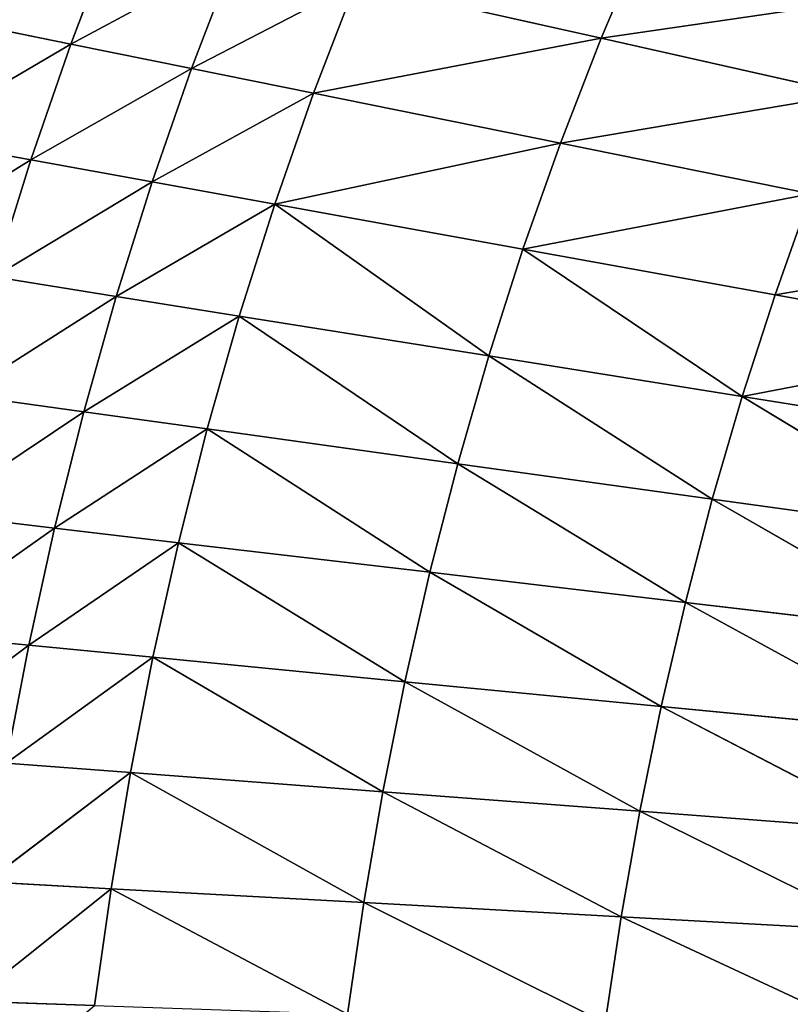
# Model space of a CAD drawing. Extents: x 0 to 605, y 0 to 400.
# Tile 437 of 656: x 97 to 125, y 207 to 242. Entities that reach past the tile are written whole.
import ezdxf

# ---------------------------------------------------------------- set-up
doc = ezdxf.new("R2010")
doc.units = 0
doc.header["$LTSCALE"] = 25.4
doc.layers.get('0').update_dxf_attribs({"linetype": 'CONTINUOUS'})

# ---------------------------------------------------------------- blocks, each defined once
blk = doc.blocks.new('ATLANTA610_-_S_STL')
at = {"color": 0}
for p, q in [((97.61, 42.447, 162.512), (93.254, 43.791, 161.724)), ((97.61, 42.447, 162.512), (93.254, 43.791, 161.724)), ((99.062, 42.421, 158.315), (94.727, 43.765, 157.438)), ((99.062, 42.421, 158.315), (94.727, 43.765, 157.438)), ((92.257, 42.711, 184.018), (97.538, 41.371, 180.087)), ((92.257, 42.711, 184.018), (97.538, 41.371, 180.087)), ((93.084, 42.64, 179.655), (98.474, 41.312, 175.846)), ((97.538, 41.371, 180.087), (93.084, 42.64, 179.655)), ((97.538, 41.371, 180.087), (93.084, 42.64, 179.655)), ((93.084, 42.64, 179.655), (98.474, 41.312, 175.846)), ((98.474, 41.312, 175.846), (94.029, 42.578, 175.321)), ((98.474, 41.312, 175.846), (94.029, 42.578, 175.321)), ((99.529, 41.262, 171.634), (94.029, 42.578, 175.321)), ((99.529, 41.262, 171.634), (94.029, 42.578, 175.321)), ((95.096, 42.525, 171.019), (100.706, 41.22, 167.454)), ((99.529, 41.262, 171.634), (95.096, 42.525, 171.019)), ((99.529, 41.262, 171.634), (95.096, 42.525, 171.019)), ((95.096, 42.525, 171.019), (100.706, 41.22, 167.454)), ((96.289, 42.481, 166.748), (97.61, 42.447, 162.512)), ((96.289, 42.481, 166.748), (97.61, 42.447, 162.512)), ((100.706, 41.22, 167.454), (96.289, 42.481, 166.748)), ((100.706, 41.22, 167.454), (96.289, 42.481, 166.748)), ((97.61, 42.447, 162.512), (99.062, 42.421, 158.315)), ((97.61, 42.447, 162.512), (99.062, 42.421, 158.315)), ((102.009, 41.187, 163.308), (97.61, 42.447, 162.512)), ((102.009, 41.187, 163.308), (97.61, 42.447, 162.512)), ((99.062, 42.421, 158.315), (100.645, 42.404, 154.16)), ((99.062, 42.421, 158.315), (100.645, 42.404, 154.16)), ((103.439, 41.162, 159.2), (99.062, 42.421, 158.315)), ((103.439, 41.162, 159.2), (99.062, 42.421, 158.315)), ((95.409, 41.601, 192.976), (100.52, 40.319, 188.903)), ((95.409, 41.601, 192.976), (100.52, 40.319, 188.903)), ((95.409, 41.601, 192.976), (99.921, 40.399, 193.13)), ((95.409, 41.601, 192.976), (99.921, 40.399, 193.13)), ((101.224, 40.246, 184.7), (96.008, 41.515, 188.654)), ((96.008, 41.515, 188.654), (100.52, 40.319, 188.903)), ((96.008, 41.515, 188.654), (100.52, 40.319, 188.903)), ((101.224, 40.246, 184.7), (96.008, 41.515, 188.654)), ((96.717, 41.439, 184.357), (97.538, 41.371, 180.087)), ((96.717, 41.439, 184.357), (97.538, 41.371, 180.087)), ((96.717, 41.439, 184.357), (102.038, 40.182, 180.523)), ((101.224, 40.246, 184.7), (96.717, 41.439, 184.357)), ((101.224, 40.246, 184.7), (96.717, 41.439, 184.357)), ((96.717, 41.439, 184.357), (102.038, 40.182, 180.523)), ((97.538, 41.371, 180.087), (98.474, 41.312, 175.846)), ((97.538, 41.371, 180.087), (98.474, 41.312, 175.846)), ((97.538, 41.371, 180.087), (102.964, 40.127, 176.375)), ((102.038, 40.182, 180.523), (97.538, 41.371, 180.087)), ((102.038, 40.182, 180.523), (97.538, 41.371, 180.087)), ((97.538, 41.371, 180.087), (102.964, 40.127, 176.375)), ((98.474, 41.312, 175.846), (99.529, 41.262, 171.634)), ((98.474, 41.312, 175.846), (99.529, 41.262, 171.634)), ((98.474, 41.312, 175.846), (104.006, 40.079, 172.255)), ((102.964, 40.127, 176.375), (98.474, 41.312, 175.846)), ((102.964, 40.127, 176.375), (98.474, 41.312, 175.846)), ((98.474, 41.312, 175.846), (104.006, 40.079, 172.255)), ((104.006, 40.079, 172.255), (99.529, 41.262, 171.634)), ((104.006, 40.079, 172.255), (99.529, 41.262, 171.634)), ((105.167, 40.04, 168.167), (99.529, 41.262, 171.634)), ((99.529, 41.262, 171.634), (100.706, 41.22, 167.454)), ((99.529, 41.262, 171.634), (100.706, 41.22, 167.454)), ((105.167, 40.04, 168.167), (99.529, 41.262, 171.634)), ((100.706, 41.22, 167.454), (102.009, 41.187, 163.308)), ((100.706, 41.22, 167.454), (102.009, 41.187, 163.308)), ((105.167, 40.04, 168.167), (100.706, 41.22, 167.454)), ((105.167, 40.04, 168.167), (100.706, 41.22, 167.454)), ((102.009, 41.187, 163.308), (103.439, 41.162, 159.2)), ((102.009, 41.187, 163.308), (103.439, 41.162, 159.2)), ((106.449, 40.009, 164.112), (102.009, 41.187, 163.308)), ((106.449, 40.009, 164.112), (102.009, 41.187, 163.308)), ((103.439, 41.162, 159.2), (104.997, 41.146, 155.133)), ((103.439, 41.162, 159.2), (104.997, 41.146, 155.133)), ((107.856, 39.985, 160.093), (103.439, 41.162, 159.2)), ((107.856, 39.985, 160.093), (103.439, 41.162, 159.2)), ((100.52, 40.319, 188.903), (99.921, 40.399, 193.13)), ((100.52, 40.319, 188.903), (99.921, 40.399, 193.13)), ((101.224, 40.246, 184.7), (100.52, 40.319, 188.903)), ((100.52, 40.319, 188.903), (109.681, 38.148, 189.406)), ((101.224, 40.246, 184.7), (100.52, 40.319, 188.903)), ((100.52, 40.319, 188.903), (109.681, 38.148, 189.406)), ((100.52, 40.319, 188.903), (109.089, 38.218, 193.442)), ((100.52, 40.319, 188.903), (109.089, 38.218, 193.442)), ((110.373, 38.084, 185.394), (101.224, 40.246, 184.7)), ((101.224, 40.246, 184.7), (109.681, 38.148, 189.406)), ((101.224, 40.246, 184.7), (109.681, 38.148, 189.406)), ((101.224, 40.246, 184.7), (102.038, 40.182, 180.523)), ((101.224, 40.246, 184.7), (102.038, 40.182, 180.523)), ((110.373, 38.084, 185.394), (101.224, 40.246, 184.7)), ((102.038, 40.182, 180.523), (102.964, 40.127, 176.375)), ((102.038, 40.182, 180.523), (102.964, 40.127, 176.375)), ((102.038, 40.182, 180.523), (111.169, 38.028, 181.407)), ((110.373, 38.084, 185.394), (102.038, 40.182, 180.523)), ((110.373, 38.084, 185.394), (102.038, 40.182, 180.523)), ((102.038, 40.182, 180.523), (111.169, 38.028, 181.407)), ((102.964, 40.127, 176.375), (104.006, 40.079, 172.255)), ((102.964, 40.127, 176.375), (104.006, 40.079, 172.255)), ((102.964, 40.127, 176.375), (112.071, 37.979, 177.446)), ((111.169, 38.028, 181.407), (102.964, 40.127, 176.375)), ((111.169, 38.028, 181.407), (102.964, 40.127, 176.375)), ((102.964, 40.127, 176.375), (112.071, 37.979, 177.446)), ((104.006, 40.079, 172.255), (105.167, 40.04, 168.167)), ((104.006, 40.079, 172.255), (105.167, 40.04, 168.167)), ((104.006, 40.079, 172.255), (113.082, 37.938, 173.514)), ((112.071, 37.979, 177.446), (104.006, 40.079, 172.255)), ((112.071, 37.979, 177.446), (104.006, 40.079, 172.255)), ((104.006, 40.079, 172.255), (113.082, 37.938, 173.514)), ((105.167, 40.04, 168.167), (106.449, 40.009, 164.112)), ((113.082, 37.938, 173.514), (105.167, 40.04, 168.167)), ((113.082, 37.938, 173.514), (105.167, 40.04, 168.167)), ((114.206, 37.903, 169.611), (105.167, 40.04, 168.167)), ((105.167, 40.04, 168.167), (106.449, 40.009, 164.112)), ((114.206, 37.903, 169.611), (105.167, 40.04, 168.167)), ((106.449, 40.009, 164.112), (107.856, 39.985, 160.093)), ((106.449, 40.009, 164.112), (115.445, 37.875, 165.74)), ((106.449, 40.009, 164.112), (107.856, 39.985, 160.093)), ((114.206, 37.903, 169.611), (106.449, 40.009, 164.112)), ((114.206, 37.903, 169.611), (106.449, 40.009, 164.112)), ((106.449, 40.009, 164.112), (115.445, 37.875, 165.74)), ((107.856, 39.985, 160.093), (109.387, 39.969, 156.115)), ((107.856, 39.985, 160.093), (116.802, 37.854, 161.903)), ((107.856, 39.985, 160.093), (109.387, 39.969, 156.115)), ((107.856, 39.985, 160.093), (116.802, 37.854, 161.903)), ((109.387, 39.969, 156.115), (118.276, 37.839, 158.105)), ((109.387, 39.969, 156.115), (118.276, 37.839, 158.105)), ((109.681, 38.148, 189.406), (109.089, 38.218, 193.442)), ((109.681, 38.148, 189.406), (109.089, 38.218, 193.442)), ((110.373, 38.084, 185.394), (109.681, 38.148, 189.406)), ((109.681, 38.148, 189.406), (119.01, 36.245, 189.918)), ((110.373, 38.084, 185.394), (109.681, 38.148, 189.406)), ((109.681, 38.148, 189.406), (119.01, 36.245, 189.918)), ((109.681, 38.148, 189.406), (118.43, 36.306, 193.759)), ((109.681, 38.148, 189.406), (118.43, 36.306, 193.759)), ((119.685, 36.191, 186.099), (110.373, 38.084, 185.394)), ((110.373, 38.084, 185.394), (119.01, 36.245, 189.918)), ((110.373, 38.084, 185.394), (119.01, 36.245, 189.918)), ((110.373, 38.084, 185.394), (111.169, 38.028, 181.407)), ((110.373, 38.084, 185.394), (111.169, 38.028, 181.407)), ((119.685, 36.191, 186.099), (110.373, 38.084, 185.394)), ((111.169, 38.028, 181.407), (112.071, 37.979, 177.446)), ((111.169, 38.028, 181.407), (112.071, 37.979, 177.446)), ((111.169, 38.028, 181.407), (120.458, 36.142, 182.305)), ((119.685, 36.191, 186.099), (111.169, 38.028, 181.407)), ((119.685, 36.191, 186.099), (111.169, 38.028, 181.407)), ((111.169, 38.028, 181.407), (120.458, 36.142, 182.305)), ((112.071, 37.979, 177.446), (113.082, 37.938, 173.514)), ((112.071, 37.979, 177.446), (113.082, 37.938, 173.514)), ((112.071, 37.979, 177.446), (121.331, 36.1, 178.535)), ((120.458, 36.142, 182.305), (112.071, 37.979, 177.446)), ((120.458, 36.142, 182.305), (112.071, 37.979, 177.446)), ((112.071, 37.979, 177.446), (121.331, 36.1, 178.535)), ((113.082, 37.938, 173.514), (114.206, 37.903, 169.611)), ((113.082, 37.938, 173.514), (114.206, 37.903, 169.611)), ((113.082, 37.938, 173.514), (122.307, 36.064, 174.792)), ((121.331, 36.1, 178.535), (113.082, 37.938, 173.514)), ((121.331, 36.1, 178.535), (113.082, 37.938, 173.514)), ((113.082, 37.938, 173.514), (122.307, 36.064, 174.792)), ((122.307, 36.064, 174.792), (114.206, 37.903, 169.611)), ((122.307, 36.064, 174.792), (114.206, 37.903, 169.611)), ((123.39, 36.034, 171.078), (114.206, 37.903, 169.611)), ((114.206, 37.903, 169.611), (115.445, 37.875, 165.74)), ((114.206, 37.903, 169.611), (115.445, 37.875, 165.74)), ((123.39, 36.034, 171.078), (114.206, 37.903, 169.611)), ((115.445, 37.875, 165.74), (116.802, 37.854, 161.903)), ((115.445, 37.875, 165.74), (124.581, 36.01, 167.393)), ((115.445, 37.875, 165.74), (116.802, 37.854, 161.903)), ((123.39, 36.034, 171.078), (115.445, 37.875, 165.74)), ((123.39, 36.034, 171.078), (115.445, 37.875, 165.74)), ((115.445, 37.875, 165.74), (124.581, 36.01, 167.393)), ((116.802, 37.854, 161.903), (118.276, 37.839, 158.105)), ((116.802, 37.854, 161.903), (125.883, 35.992, 163.742)), ((116.802, 37.854, 161.903), (118.276, 37.839, 158.105)), ((116.802, 37.854, 161.903), (125.883, 35.992, 163.742)), ((118.276, 37.839, 158.105), (119.869, 37.831, 154.351)), ((118.276, 37.839, 158.105), (127.297, 35.98, 160.127)), ((118.276, 37.839, 158.105), (119.869, 37.831, 154.351)), ((118.276, 37.839, 158.105), (127.297, 35.98, 160.127)), ((119.01, 36.245, 189.918), (118.43, 36.306, 193.759)), ((119.01, 36.245, 189.918), (118.43, 36.306, 193.759)), ((119.685, 36.191, 186.099), (119.01, 36.245, 189.918)), ((119.01, 36.245, 189.918), (128.488, 34.578, 190.438)), ((119.685, 36.191, 186.099), (119.01, 36.245, 189.918)), ((119.01, 36.245, 189.918), (128.488, 34.578, 190.438)), ((119.01, 36.245, 189.918), (127.923, 34.63, 194.081)), ((119.01, 36.245, 189.918), (127.923, 34.63, 194.081)), ((129.141, 34.532, 186.815), (119.685, 36.191, 186.099)), ((119.685, 36.191, 186.099), (128.488, 34.578, 190.438)), ((119.685, 36.191, 186.099), (128.488, 34.578, 190.438)), ((119.685, 36.191, 186.099), (120.458, 36.142, 182.305)), ((119.685, 36.191, 186.099), (120.458, 36.142, 182.305)), ((129.141, 34.532, 186.815), (119.685, 36.191, 186.099)), ((120.458, 36.142, 182.305), (121.331, 36.1, 178.535)), ((120.458, 36.142, 182.305), (121.331, 36.1, 178.535)), ((120.458, 36.142, 182.305), (129.887, 34.491, 183.215)), ((129.141, 34.532, 186.815), (120.458, 36.142, 182.305)), ((129.141, 34.532, 186.815), (120.458, 36.142, 182.305)), ((120.458, 36.142, 182.305), (129.887, 34.491, 183.215)), ((121.331, 36.1, 178.535), (122.307, 36.064, 174.792)), ((121.331, 36.1, 178.535), (122.307, 36.064, 174.792)), ((121.331, 36.1, 178.535), (130.727, 34.455, 179.64)), ((129.887, 34.491, 183.215), (121.331, 36.1, 178.535)), ((129.887, 34.491, 183.215), (121.331, 36.1, 178.535)), ((121.331, 36.1, 178.535), (130.727, 34.455, 179.64)), ((122.307, 36.064, 174.792), (123.39, 36.034, 171.078)), ((122.307, 36.064, 174.792), (123.39, 36.034, 171.078)), ((122.307, 36.064, 174.792), (131.664, 34.425, 176.09)), ((130.727, 34.455, 179.64), (122.307, 36.064, 174.792)), ((130.727, 34.455, 179.64), (122.307, 36.064, 174.792)), ((122.307, 36.064, 174.792), (131.664, 34.425, 176.09)), ((131.664, 34.425, 176.09), (123.39, 36.034, 171.078)), ((131.664, 34.425, 176.09), (123.39, 36.034, 171.078)), ((132.702, 34.399, 172.566), (123.39, 36.034, 171.078)), ((123.39, 36.034, 171.078), (124.581, 36.01, 167.393)), ((132.702, 34.399, 172.566), (123.39, 36.034, 171.078)), ((123.39, 36.034, 171.078), (124.581, 36.01, 167.393)), ((124.581, 36.01, 167.393), (125.883, 35.992, 163.742)), ((124.581, 36.01, 167.393), (133.842, 34.379, 169.071)), ((124.581, 36.01, 167.393), (125.883, 35.992, 163.742)), ((124.581, 36.01, 167.393), (133.842, 34.379, 169.071))]:
    blk.add_line(p, q, dxfattribs=at)
mesh = blk.add_polyface(dxfattribs=at)
corners = [(91.915, 43.827, 166.049), (97.61, 42.447, 162.512), (93.254, 43.791, 161.724), (96.289, 42.481, 166.748)]
mesh.append_faces([[corners[k] for k in face] for face in [(0, 1, 2), (1, 0, 3)]], dxfattribs={"vtx0": -1, "color": 0})
mesh = blk.add_polyface(dxfattribs=at)
corners = [(93.254, 43.791, 161.724), (99.062, 42.421, 158.315), (94.727, 43.765, 157.438), (97.61, 42.447, 162.512)]
mesh.append_faces([[corners[k] for k in face] for face in [(0, 1, 2), (1, 0, 3)]], dxfattribs={"vtx0": -1, "color": 0})
mesh = blk.add_polyface(dxfattribs=at)
corners = [(94.727, 43.765, 157.438), (100.645, 42.404, 154.16), (96.334, 43.747, 153.195), (99.062, 42.421, 158.315)]
mesh.append_faces([[corners[k] for k in face] for face in [(0, 1, 2), (1, 0, 3)]], dxfattribs={"vtx0": -1, "color": 0})
mesh = blk.add_polyface(dxfattribs=at)
corners = [(92.257, 42.711, 184.018), (97.538, 41.371, 180.087), (93.084, 42.64, 179.655)]
mesh.append_faces([[corners[k] for k in face] for face in [(0, 1, 2)]], dxfattribs={"color": 0})
mesh = blk.add_polyface(dxfattribs=at)
corners = [(96.717, 41.439, 184.357), (97.538, 41.371, 180.087), (92.257, 42.711, 184.018)]
mesh.append_faces([[corners[k] for k in face] for face in [(0, 1, 2)]], dxfattribs={"color": 0})
mesh = blk.add_polyface(dxfattribs=at)
corners = [(93.084, 42.64, 179.655), (98.474, 41.312, 175.846), (94.029, 42.578, 175.321)]
mesh.append_faces([[corners[k] for k in face] for face in [(0, 1, 2)]], dxfattribs={"color": 0})
mesh = blk.add_polyface(dxfattribs=at)
corners = [(97.538, 41.371, 180.087), (98.474, 41.312, 175.846), (93.084, 42.64, 179.655)]
mesh.append_faces([[corners[k] for k in face] for face in [(0, 1, 2)]], dxfattribs={"color": 0})
mesh = blk.add_polyface(dxfattribs=at)
corners = [(98.474, 41.312, 175.846), (99.529, 41.262, 171.634), (94.029, 42.578, 175.321)]
mesh.append_faces([[corners[k] for k in face] for face in [(0, 1, 2)]], dxfattribs={"color": 0})
mesh = blk.add_polyface(dxfattribs=at)
corners = [(94.029, 42.578, 175.321), (99.529, 41.262, 171.634), (95.096, 42.525, 171.019)]
mesh.append_faces([[corners[k] for k in face] for face in [(0, 1, 2)]], dxfattribs={"color": 0})
mesh = blk.add_polyface(dxfattribs=at)
corners = [(95.096, 42.525, 171.019), (100.706, 41.22, 167.454), (96.289, 42.481, 166.748)]
mesh.append_faces([[corners[k] for k in face] for face in [(0, 1, 2)]], dxfattribs={"color": 0})
mesh = blk.add_polyface(dxfattribs=at)
corners = [(99.529, 41.262, 171.634), (100.706, 41.22, 167.454), (95.096, 42.525, 171.019)]
mesh.append_faces([[corners[k] for k in face] for face in [(0, 1, 2)]], dxfattribs={"color": 0})
mesh = blk.add_polyface(dxfattribs=at)
corners = [(96.289, 42.481, 166.748), (102.009, 41.187, 163.308), (97.61, 42.447, 162.512), (100.706, 41.22, 167.454)]
mesh.append_faces([[corners[k] for k in face] for face in [(0, 1, 2), (1, 0, 3)]], dxfattribs={"vtx0": -1, "color": 0})
mesh = blk.add_polyface(dxfattribs=at)
corners = [(97.61, 42.447, 162.512), (103.439, 41.162, 159.2), (99.062, 42.421, 158.315), (102.009, 41.187, 163.308)]
mesh.append_faces([[corners[k] for k in face] for face in [(0, 1, 2), (1, 0, 3)]], dxfattribs={"vtx0": -1, "color": 0})
mesh = blk.add_polyface(dxfattribs=at)
corners = [(99.062, 42.421, 158.315), (104.997, 41.146, 155.133), (100.645, 42.404, 154.16), (103.439, 41.162, 159.2)]
mesh.append_faces([[corners[k] for k in face] for face in [(0, 1, 2), (1, 0, 3)]], dxfattribs={"vtx0": -1, "color": 0})
mesh = blk.add_polyface(dxfattribs=at)
corners = [(94.915, 41.697, 197.321), (99.921, 40.399, 193.13), (95.409, 41.601, 192.976)]
mesh.append_faces([[corners[k] for k in face] for face in [(0, 1, 2)]], dxfattribs={"color": 0})
mesh = blk.add_polyface(dxfattribs=at)
corners = [(95.409, 41.601, 192.976), (100.52, 40.319, 188.903), (96.008, 41.515, 188.654)]
mesh.append_faces([[corners[k] for k in face] for face in [(0, 1, 2)]], dxfattribs={"color": 0})
mesh = blk.add_polyface(dxfattribs=at)
corners = [(99.921, 40.399, 193.13), (100.52, 40.319, 188.903), (95.409, 41.601, 192.976)]
mesh.append_faces([[corners[k] for k in face] for face in [(0, 1, 2)]], dxfattribs={"color": 0})
mesh = blk.add_polyface(dxfattribs=at)
corners = [(100.52, 40.319, 188.903), (101.224, 40.246, 184.7), (96.008, 41.515, 188.654)]
mesh.append_faces([[corners[k] for k in face] for face in [(0, 1, 2)]], dxfattribs={"color": 0})
mesh = blk.add_polyface(dxfattribs=at)
corners = [(96.008, 41.515, 188.654), (101.224, 40.246, 184.7), (96.717, 41.439, 184.357)]
mesh.append_faces([[corners[k] for k in face] for face in [(0, 1, 2)]], dxfattribs={"color": 0})
mesh = blk.add_polyface(dxfattribs=at)
corners = [(96.717, 41.439, 184.357), (102.038, 40.182, 180.523), (97.538, 41.371, 180.087)]
mesh.append_faces([[corners[k] for k in face] for face in [(0, 1, 2)]], dxfattribs={"color": 0})
mesh = blk.add_polyface(dxfattribs=at)
corners = [(101.224, 40.246, 184.7), (102.038, 40.182, 180.523), (96.717, 41.439, 184.357)]
mesh.append_faces([[corners[k] for k in face] for face in [(0, 1, 2)]], dxfattribs={"color": 0})
mesh = blk.add_polyface(dxfattribs=at)
corners = [(97.538, 41.371, 180.087), (102.964, 40.127, 176.375), (98.474, 41.312, 175.846)]
mesh.append_faces([[corners[k] for k in face] for face in [(0, 1, 2)]], dxfattribs={"color": 0})
mesh = blk.add_polyface(dxfattribs=at)
corners = [(102.038, 40.182, 180.523), (102.964, 40.127, 176.375), (97.538, 41.371, 180.087)]
mesh.append_faces([[corners[k] for k in face] for face in [(0, 1, 2)]], dxfattribs={"color": 0})
mesh = blk.add_polyface(dxfattribs=at)
corners = [(98.474, 41.312, 175.846), (104.006, 40.079, 172.255), (99.529, 41.262, 171.634)]
mesh.append_faces([[corners[k] for k in face] for face in [(0, 1, 2)]], dxfattribs={"color": 0})
mesh = blk.add_polyface(dxfattribs=at)
corners = [(102.964, 40.127, 176.375), (104.006, 40.079, 172.255), (98.474, 41.312, 175.846)]
mesh.append_faces([[corners[k] for k in face] for face in [(0, 1, 2)]], dxfattribs={"color": 0})
mesh = blk.add_polyface(dxfattribs=at)
corners = [(104.006, 40.079, 172.255), (105.167, 40.04, 168.167), (99.529, 41.262, 171.634)]
mesh.append_faces([[corners[k] for k in face] for face in [(0, 1, 2)]], dxfattribs={"color": 0})
mesh = blk.add_polyface(dxfattribs=at)
corners = [(99.529, 41.262, 171.634), (105.167, 40.04, 168.167), (100.706, 41.22, 167.454)]
mesh.append_faces([[corners[k] for k in face] for face in [(0, 1, 2)]], dxfattribs={"color": 0})
mesh = blk.add_polyface(dxfattribs=at)
corners = [(100.706, 41.22, 167.454), (106.449, 40.009, 164.112), (102.009, 41.187, 163.308), (105.167, 40.04, 168.167)]
mesh.append_faces([[corners[k] for k in face] for face in [(0, 1, 2), (1, 0, 3)]], dxfattribs={"vtx0": -1, "color": 0})
mesh = blk.add_polyface(dxfattribs=at)
corners = [(102.009, 41.187, 163.308), (107.856, 39.985, 160.093), (103.439, 41.162, 159.2), (106.449, 40.009, 164.112)]
mesh.append_faces([[corners[k] for k in face] for face in [(0, 1, 2), (1, 0, 3)]], dxfattribs={"vtx0": -1, "color": 0})
mesh = blk.add_polyface(dxfattribs=at)
corners = [(103.439, 41.162, 159.2), (109.387, 39.969, 156.115), (104.997, 41.146, 155.133), (107.856, 39.985, 160.093)]
mesh.append_faces([[corners[k] for k in face] for face in [(0, 1, 2), (1, 0, 3)]], dxfattribs={"vtx0": -1, "color": 0})
mesh = blk.add_polyface(dxfattribs=at)
corners = [(109.089, 38.218, 193.442), (100.52, 40.319, 188.903), (99.921, 40.399, 193.13)]
mesh.append_faces([[corners[k] for k in face] for face in [(0, 1, 2)]], dxfattribs={"color": 0})
mesh = blk.add_polyface(dxfattribs=at)
corners = [(109.681, 38.148, 189.406), (101.224, 40.246, 184.7), (100.52, 40.319, 188.903)]
mesh.append_faces([[corners[k] for k in face] for face in [(0, 1, 2)]], dxfattribs={"color": 0})
mesh = blk.add_polyface(dxfattribs=at)
corners = [(109.089, 38.218, 193.442), (109.681, 38.148, 189.406), (100.52, 40.319, 188.903)]
mesh.append_faces([[corners[k] for k in face] for face in [(0, 1, 2)]], dxfattribs={"color": 0})
mesh = blk.add_polyface(dxfattribs=at)
corners = [(109.681, 38.148, 189.406), (110.373, 38.084, 185.394), (101.224, 40.246, 184.7)]
mesh.append_faces([[corners[k] for k in face] for face in [(0, 1, 2)]], dxfattribs={"color": 0})
mesh = blk.add_polyface(dxfattribs=at)
corners = [(110.373, 38.084, 185.394), (102.038, 40.182, 180.523), (101.224, 40.246, 184.7)]
mesh.append_faces([[corners[k] for k in face] for face in [(0, 1, 2)]], dxfattribs={"color": 0})
mesh = blk.add_polyface(dxfattribs=at)
corners = [(111.169, 38.028, 181.407), (102.964, 40.127, 176.375), (102.038, 40.182, 180.523)]
mesh.append_faces([[corners[k] for k in face] for face in [(0, 1, 2)]], dxfattribs={"color": 0})
mesh = blk.add_polyface(dxfattribs=at)
corners = [(110.373, 38.084, 185.394), (111.169, 38.028, 181.407), (102.038, 40.182, 180.523)]
mesh.append_faces([[corners[k] for k in face] for face in [(0, 1, 2)]], dxfattribs={"color": 0})
mesh = blk.add_polyface(dxfattribs=at)
corners = [(112.071, 37.979, 177.446), (104.006, 40.079, 172.255), (102.964, 40.127, 176.375)]
mesh.append_faces([[corners[k] for k in face] for face in [(0, 1, 2)]], dxfattribs={"color": 0})
mesh = blk.add_polyface(dxfattribs=at)
corners = [(111.169, 38.028, 181.407), (112.071, 37.979, 177.446), (102.964, 40.127, 176.375)]
mesh.append_faces([[corners[k] for k in face] for face in [(0, 1, 2)]], dxfattribs={"color": 0})
mesh = blk.add_polyface(dxfattribs=at)
corners = [(113.082, 37.938, 173.514), (105.167, 40.04, 168.167), (104.006, 40.079, 172.255)]
mesh.append_faces([[corners[k] for k in face] for face in [(0, 1, 2)]], dxfattribs={"color": 0})
mesh = blk.add_polyface(dxfattribs=at)
corners = [(112.071, 37.979, 177.446), (113.082, 37.938, 173.514), (104.006, 40.079, 172.255)]
mesh.append_faces([[corners[k] for k in face] for face in [(0, 1, 2)]], dxfattribs={"color": 0})
mesh = blk.add_polyface(dxfattribs=at)
corners = [(113.082, 37.938, 173.514), (114.206, 37.903, 169.611), (105.167, 40.04, 168.167)]
mesh.append_faces([[corners[k] for k in face] for face in [(0, 1, 2)]], dxfattribs={"color": 0})
mesh = blk.add_polyface(dxfattribs=at)
corners = [(114.206, 37.903, 169.611), (106.449, 40.009, 164.112), (105.167, 40.04, 168.167)]
mesh.append_faces([[corners[k] for k in face] for face in [(0, 1, 2)]], dxfattribs={"color": 0})
mesh = blk.add_polyface(dxfattribs=at)
corners = [(106.449, 40.009, 164.112), (116.802, 37.854, 161.903), (107.856, 39.985, 160.093), (115.445, 37.875, 165.74)]
mesh.append_faces([[corners[k] for k in face] for face in [(0, 1, 2), (1, 0, 3)]], dxfattribs={"vtx0": -1, "color": 0})
mesh = blk.add_polyface(dxfattribs=at)
corners = [(114.206, 37.903, 169.611), (115.445, 37.875, 165.74), (106.449, 40.009, 164.112)]
mesh.append_faces([[corners[k] for k in face] for face in [(0, 1, 2)]], dxfattribs={"color": 0})
mesh = blk.add_polyface(dxfattribs=at)
corners = [(107.856, 39.985, 160.093), (118.276, 37.839, 158.105), (109.387, 39.969, 156.115), (116.802, 37.854, 161.903)]
mesh.append_faces([[corners[k] for k in face] for face in [(0, 1, 2), (1, 0, 3)]], dxfattribs={"vtx0": -1, "color": 0})
mesh = blk.add_polyface(dxfattribs=at)
corners = [(109.387, 39.969, 156.115), (119.869, 37.831, 154.351), (111.044, 39.96, 152.183), (118.276, 37.839, 158.105)]
mesh.append_faces([[corners[k] for k in face] for face in [(0, 1, 2), (1, 0, 3)]], dxfattribs={"vtx0": -1, "color": 0})
mesh = blk.add_polyface(dxfattribs=at)
corners = [(118.43, 36.306, 193.759), (109.681, 38.148, 189.406), (109.089, 38.218, 193.442)]
mesh.append_faces([[corners[k] for k in face] for face in [(0, 1, 2)]], dxfattribs={"color": 0})
mesh = blk.add_polyface(dxfattribs=at)
corners = [(119.01, 36.245, 189.918), (110.373, 38.084, 185.394), (109.681, 38.148, 189.406)]
mesh.append_faces([[corners[k] for k in face] for face in [(0, 1, 2)]], dxfattribs={"color": 0})
mesh = blk.add_polyface(dxfattribs=at)
corners = [(118.43, 36.306, 193.759), (119.01, 36.245, 189.918), (109.681, 38.148, 189.406)]
mesh.append_faces([[corners[k] for k in face] for face in [(0, 1, 2)]], dxfattribs={"color": 0})
mesh = blk.add_polyface(dxfattribs=at)
corners = [(119.01, 36.245, 189.918), (119.685, 36.191, 186.099), (110.373, 38.084, 185.394)]
mesh.append_faces([[corners[k] for k in face] for face in [(0, 1, 2)]], dxfattribs={"color": 0})
mesh = blk.add_polyface(dxfattribs=at)
corners = [(119.685, 36.191, 186.099), (111.169, 38.028, 181.407), (110.373, 38.084, 185.394)]
mesh.append_faces([[corners[k] for k in face] for face in [(0, 1, 2)]], dxfattribs={"color": 0})
mesh = blk.add_polyface(dxfattribs=at)
corners = [(120.458, 36.142, 182.305), (112.071, 37.979, 177.446), (111.169, 38.028, 181.407)]
mesh.append_faces([[corners[k] for k in face] for face in [(0, 1, 2)]], dxfattribs={"color": 0})
mesh = blk.add_polyface(dxfattribs=at)
corners = [(119.685, 36.191, 186.099), (120.458, 36.142, 182.305), (111.169, 38.028, 181.407)]
mesh.append_faces([[corners[k] for k in face] for face in [(0, 1, 2)]], dxfattribs={"color": 0})
mesh = blk.add_polyface(dxfattribs=at)
corners = [(121.331, 36.1, 178.535), (113.082, 37.938, 173.514), (112.071, 37.979, 177.446)]
mesh.append_faces([[corners[k] for k in face] for face in [(0, 1, 2)]], dxfattribs={"color": 0})
mesh = blk.add_polyface(dxfattribs=at)
corners = [(120.458, 36.142, 182.305), (121.331, 36.1, 178.535), (112.071, 37.979, 177.446)]
mesh.append_faces([[corners[k] for k in face] for face in [(0, 1, 2)]], dxfattribs={"color": 0})
mesh = blk.add_polyface(dxfattribs=at)
corners = [(122.307, 36.064, 174.792), (114.206, 37.903, 169.611), (113.082, 37.938, 173.514)]
mesh.append_faces([[corners[k] for k in face] for face in [(0, 1, 2)]], dxfattribs={"color": 0})
mesh = blk.add_polyface(dxfattribs=at)
corners = [(121.331, 36.1, 178.535), (122.307, 36.064, 174.792), (113.082, 37.938, 173.514)]
mesh.append_faces([[corners[k] for k in face] for face in [(0, 1, 2)]], dxfattribs={"color": 0})
mesh = blk.add_polyface(dxfattribs=at)
corners = [(122.307, 36.064, 174.792), (123.39, 36.034, 171.078), (114.206, 37.903, 169.611)]
mesh.append_faces([[corners[k] for k in face] for face in [(0, 1, 2)]], dxfattribs={"color": 0})
mesh = blk.add_polyface(dxfattribs=at)
corners = [(123.39, 36.034, 171.078), (115.445, 37.875, 165.74), (114.206, 37.903, 169.611)]
mesh.append_faces([[corners[k] for k in face] for face in [(0, 1, 2)]], dxfattribs={"color": 0})
mesh = blk.add_polyface(dxfattribs=at)
corners = [(115.445, 37.875, 165.74), (125.883, 35.992, 163.742), (116.802, 37.854, 161.903), (124.581, 36.01, 167.393)]
mesh.append_faces([[corners[k] for k in face] for face in [(0, 1, 2), (1, 0, 3)]], dxfattribs={"vtx0": -1, "color": 0})
mesh = blk.add_polyface(dxfattribs=at)
corners = [(123.39, 36.034, 171.078), (124.581, 36.01, 167.393), (115.445, 37.875, 165.74)]
mesh.append_faces([[corners[k] for k in face] for face in [(0, 1, 2)]], dxfattribs={"color": 0})
mesh = blk.add_polyface(dxfattribs=at)
corners = [(116.802, 37.854, 161.903), (127.297, 35.98, 160.127), (118.276, 37.839, 158.105), (125.883, 35.992, 163.742)]
mesh.append_faces([[corners[k] for k in face] for face in [(0, 1, 2), (1, 0, 3)]], dxfattribs={"vtx0": -1, "color": 0})
mesh = blk.add_polyface(dxfattribs=at)
corners = [(118.276, 37.839, 158.105), (128.823, 35.973, 156.554), (119.869, 37.831, 154.351), (127.297, 35.98, 160.127)]
mesh.append_faces([[corners[k] for k in face] for face in [(0, 1, 2), (1, 0, 3)]], dxfattribs={"vtx0": -1, "color": 0})
mesh = blk.add_polyface(dxfattribs=at)
corners = [(127.923, 34.63, 194.081), (119.01, 36.245, 189.918), (118.43, 36.306, 193.759)]
mesh.append_faces([[corners[k] for k in face] for face in [(0, 1, 2)]], dxfattribs={"color": 0})
mesh = blk.add_polyface(dxfattribs=at)
corners = [(128.488, 34.578, 190.438), (119.685, 36.191, 186.099), (119.01, 36.245, 189.918)]
mesh.append_faces([[corners[k] for k in face] for face in [(0, 1, 2)]], dxfattribs={"color": 0})
mesh = blk.add_polyface(dxfattribs=at)
corners = [(127.923, 34.63, 194.081), (128.488, 34.578, 190.438), (119.01, 36.245, 189.918)]
mesh.append_faces([[corners[k] for k in face] for face in [(0, 1, 2)]], dxfattribs={"color": 0})
mesh = blk.add_polyface(dxfattribs=at)
corners = [(128.488, 34.578, 190.438), (129.141, 34.532, 186.815), (119.685, 36.191, 186.099)]
mesh.append_faces([[corners[k] for k in face] for face in [(0, 1, 2)]], dxfattribs={"color": 0})
mesh = blk.add_polyface(dxfattribs=at)
corners = [(129.141, 34.532, 186.815), (120.458, 36.142, 182.305), (119.685, 36.191, 186.099)]
mesh.append_faces([[corners[k] for k in face] for face in [(0, 1, 2)]], dxfattribs={"color": 0})
mesh = blk.add_polyface(dxfattribs=at)
corners = [(129.887, 34.491, 183.215), (121.331, 36.1, 178.535), (120.458, 36.142, 182.305)]
mesh.append_faces([[corners[k] for k in face] for face in [(0, 1, 2)]], dxfattribs={"color": 0})
mesh = blk.add_polyface(dxfattribs=at)
corners = [(129.141, 34.532, 186.815), (129.887, 34.491, 183.215), (120.458, 36.142, 182.305)]
mesh.append_faces([[corners[k] for k in face] for face in [(0, 1, 2)]], dxfattribs={"color": 0})
mesh = blk.add_polyface(dxfattribs=at)
corners = [(130.727, 34.455, 179.64), (122.307, 36.064, 174.792), (121.331, 36.1, 178.535)]
mesh.append_faces([[corners[k] for k in face] for face in [(0, 1, 2)]], dxfattribs={"color": 0})
mesh = blk.add_polyface(dxfattribs=at)
corners = [(129.887, 34.491, 183.215), (130.727, 34.455, 179.64), (121.331, 36.1, 178.535)]
mesh.append_faces([[corners[k] for k in face] for face in [(0, 1, 2)]], dxfattribs={"color": 0})
mesh = blk.add_polyface(dxfattribs=at)
corners = [(131.664, 34.425, 176.09), (123.39, 36.034, 171.078), (122.307, 36.064, 174.792)]
mesh.append_faces([[corners[k] for k in face] for face in [(0, 1, 2)]], dxfattribs={"color": 0})
mesh = blk.add_polyface(dxfattribs=at)
corners = [(130.727, 34.455, 179.64), (131.664, 34.425, 176.09), (122.307, 36.064, 174.792)]
mesh.append_faces([[corners[k] for k in face] for face in [(0, 1, 2)]], dxfattribs={"color": 0})
mesh = blk.add_polyface(dxfattribs=at)
corners = [(131.664, 34.425, 176.09), (132.702, 34.399, 172.566), (123.39, 36.034, 171.078)]
mesh.append_faces([[corners[k] for k in face] for face in [(0, 1, 2)]], dxfattribs={"color": 0})
mesh = blk.add_polyface(dxfattribs=at)
corners = [(123.39, 36.034, 171.078), (133.842, 34.379, 169.071), (124.581, 36.01, 167.393), (132.702, 34.399, 172.566)]
mesh.append_faces([[corners[k] for k in face] for face in [(0, 1, 2), (1, 0, 3)]], dxfattribs={"vtx0": -1, "color": 0})
mesh = blk.add_polyface(dxfattribs=at)
corners = [(124.581, 36.01, 167.393), (135.086, 34.364, 165.607), (125.883, 35.992, 163.742), (133.842, 34.379, 169.071)]
mesh.append_faces([[corners[k] for k in face] for face in [(0, 1, 2), (1, 0, 3)]], dxfattribs={"vtx0": -1, "color": 0})

msp = doc.modelspace()

# ---------------------------------------------------------------- block references
at = {"color": 254, "extrusion": (0, -1, 5.55112e-17)}
msp.add_blockref('ATLANTA610_-_S_STL', (-0.269, -0.066, -399.883), dxfattribs=at)

doc.saveas('drawing.dxf')
